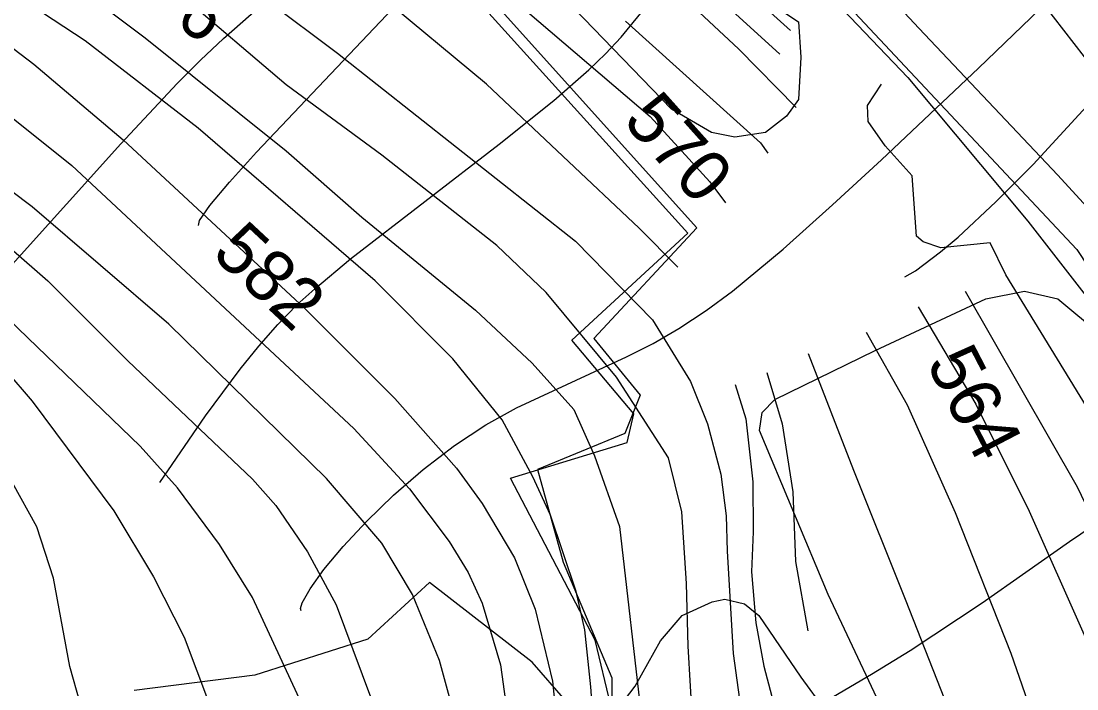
# Model space of a CAD drawing. Extents: x -709584 to -702006, y -1161789 to -1157496.
# Drawn here: x -708051.5 to -707846, y -1159059.7 to -1158929.8 of the extents above; entities that cross this region are included whole.
import ezdxf

# ---------------------------------------------------------------- set-up
doc = ezdxf.new("R2010")
doc.units = 0
for name, color, linetype in [('102_obvod PÚ', 7, 'Continuous'), ('110_silnice II. třídy a III. třídy', 7, 'Continuous'), ('120_vrstevnice hlavní', 7, 'Continuous'), ('121_vrstevnice hlavní_popis', 7, 'Continuous'), ('122_vrstevnice základní', 7, 'Continuous'), ('408_BPEJ_linie', 7, 'Continuous'), ('411_akumulovaný odtok', 7, 'Continuous'), ('419_LPIS PB', 7, 'Continuous')]:
    doc.layers.add(name, color=color, linetype=linetype)

msp = doc.modelspace()

# ---------------------------------------------------------------- linework, layer by layer
at = {"layer": '102_obvod PÚ'}
msp.add_lwpolyline([(-707886.77, -1159258.66), (-707894.98, -1159242.32), (-707900.9, -1159241.82), (-707948.43, -1159182.66), (-707977.59, -1159154.21), (-707998.52, -1159114.69), (-708005.08, -1159110.48), (-708014.36, -1159087.93), (-708025.14, -1159080.58), (-708030.74, -1159061.67), (-707946.25, -1159064.74), (-707936.69, -1159062.88), (-707939.76, -1159050.18), (-707956.24, -1159018.71), (-707933.55, -1159011.72), (-707932.26, -1159006.15), (-707944.32, -1158991.81), (-707921.75, -1158971.03), (-707999.13, -1158885.41)], dxfattribs=at)
at = {"layer": '110_silnice II. třídy a III. třídy'}
msp.add_lwpolyline([(-707891.2, -1158926.02), (-707845.98, -1158974.16), (-707817.26, -1159017.7), (-707796.68, -1159073.19), (-707758.86, -1159190.4), (-707734.44, -1159300.73), (-707726.3, -1159328.96), (-707710.98, -1159361.01), (-707689.44, -1159398.33), (-707672.68, -1159420.33), (-707591.22, -1159519.21), (-707503.14, -1159616.33), (-707475.85, -1159642.64), (-707378.49, -1159735.32), (-707320.09, -1159789.38), (-707255.46, -1159826.22), (-707200.25, -1159861.16), (-707169.1, -1159885.49), (-707119.45, -1159925.38), (-707100.71, -1159937.16)], dxfattribs=at)
at = {"layer": '120_vrstevnice hlavní'}
for points in [[(-707848.73, -1159253.97), (-707863.68, -1159239.08), (-707884.91, -1159211.8), (-707905.93, -1159176.45), (-707917.51, -1159154.82), (-707926.81, -1159134.44), (-707932.34, -1159117.65), (-707935.66, -1159100.46), (-707939.49, -1159074.58), (-707940.61, -1159059.3), (-707941.75, -1159048.16), (-707943.46, -1159040.73), (-707948.46, -1159025.87), (-707951.89, -1159018.44), (-707957.89, -1159007.3), (-707967.47, -1158995.44), (-707982.61, -1158980.3), (-708017.04, -1158950.58), (-708039.04, -1158933.58), (-708068.19, -1158914.44)], [(-707960.47, -1158921.44), (-707929.04, -1158948.3), (-707917.46, -1158961.01), (-707914.36, -1158965.09)], [(-707859.8, -1158979.14), (-707862.84, -1158972.89), (-707872.46, -1158973.87), (-707875.89, -1158972.73), (-707877.18, -1158971.58), (-707878.03, -1158959.87), (-707883.32, -1158954.01), (-707886.6, -1158949.3), (-707886.75, -1158946.16), (-707884.03, -1158942.01)], [(-707674.29, -1159261.8), (-707677.87, -1159232.35), (-707682.54, -1159215.05), (-707691.03, -1159193.35), (-707697.97, -1159174.23), (-707707.61, -1159155.78), (-707716.48, -1159146.83), (-707722.87, -1159141.85), (-707730.12, -1159137.73), (-707739.27, -1159133.61), (-707758.43, -1159123.31), (-707768.96, -1159115.58), (-707776.73, -1159107.32), (-707794.94, -1159070.03), (-707799.98, -1159071.07), (-707806.9, -1159064.2), (-707814.95, -1159052.25), (-707826.02, -1159032.96), (-707844.09, -1159004.73), (-707859.8, -1158979.14)], [(-707842.05, -1159330.03), (-707850.89, -1159310.21), (-707856.39, -1159300.65), (-707860.67, -1159294.5), (-707886.32, -1159268.74), (-707899.75, -1159253.46), (-707914.89, -1159231.31), (-707935.61, -1159197.02), (-707953.75, -1159168.74), (-707963.18, -1159151.59), (-707971.32, -1159134.45), (-707976.61, -1159120.74), (-707991.47, -1159076.16), (-707996.9, -1159062.45), (-708006.47, -1159041.87), (-708012.9, -1159031.59), (-708021.04, -1159020.59), (-708028.33, -1159012.44), (-708057.61, -1158984.3)], [(-707906.32, -1158998.12), (-707903.38, -1159008.08), (-707901.29, -1159021.32), (-707900.74, -1159034.9), (-707898.38, -1159048.4)]]:
    msp.add_lwpolyline(points, dxfattribs=at)
at = {"layer": '122_vrstevnice základní'}
for points in [[(-708011.21, -1158816.8), (-707995.64, -1158829.05), (-707976.64, -1158843.5), (-707963.33, -1158856.4), (-707942.59, -1158877.42), (-707905.48, -1158912.87), (-707878.88, -1158940.73), (-707855.53, -1158968.71)], [(-707976.93, -1158863.85), (-707901.72, -1158931.57)], [(-707936.81, -1158906.07), (-707903.81, -1158936.17)], [(-707900.61, -1158946.58), (-707911.89, -1158935.16), (-707934.75, -1158913.73)], [(-708017.33, -1158915.44), (-707989.9, -1158936.01), (-707943.61, -1158972.58), (-707928.61, -1158987.87), (-707921.2, -1158999.9), (-707917.92, -1159008.14), (-707915.32, -1159017.92), (-707914.27, -1159025.99), (-707914.09, -1159032.86), (-707912.89, -1159052.82), (-707910.97, -1159066.9), (-707906.21, -1159090.56), (-707901.54, -1159102.92), (-707890.72, -1159127.26), (-707881.58, -1159143.89), (-707870.06, -1159160.94), (-707858.35, -1159177.06), (-707852.34, -1159185.63)], [(-707662.93, -1159195.81), (-707670.93, -1159164.59), (-707677.53, -1159147.94), (-707687.22, -1159132.43), (-707699.69, -1159115.21), (-707711.62, -1159102.46), (-707724.6, -1159086.45), (-707734.03, -1159076.45), (-707752.03, -1159051.3), (-707772.46, -1159025.87), (-707793.74, -1159001.87), (-707807.03, -1158988.16), (-707815.6, -1158977.87), (-707840.46, -1158941.87), (-707860.6, -1158915.87)], [(-708042.18, -1158921.87), (-708027.33, -1158933.01), (-707999.9, -1158955.01), (-707985.18, -1158967.87), (-707963.04, -1158986.01), (-707952.04, -1158996.3), (-707943.89, -1159005.3), (-707939.87, -1159014.34), (-707935.04, -1159028.05), (-707930.67, -1159065.95), (-707929.33, -1159081), (-707926.38, -1159096.77), (-707921.37, -1159112.72), (-707913.95, -1159132.26), (-707898.64, -1159162.73), (-707882.13, -1159193.75), (-707869.39, -1159214.3), (-707855.28, -1159232.28), (-707843.15, -1159247.3)], [(-707833.26, -1159239.13), (-707840.08, -1159230.91), (-707851.96, -1159214.97), (-707871.68, -1159187.3), (-707882.53, -1159169.82), (-707893.61, -1159149.57), (-707904.3, -1159127.97), (-707913.2, -1159106.04), (-707918.05, -1159086.14), (-707920.74, -1159066.95), (-707921.64, -1159051.33), (-707922.01, -1159039.15), (-707922.89, -1159025.24), (-707925.46, -1159014.73), (-707935.61, -1158999.02), (-707949.32, -1158982.58), (-707958.89, -1158973.44), (-707981.32, -1158955.87), (-707999.9, -1158942.16), (-708020.33, -1158924.73)], [(-707923.65, -1158977.66), (-707931.18, -1158970.01), (-707960.89, -1158942.01), (-707981.9, -1158924.58)], [(-707933.86, -1158929.76), (-707907.61, -1158953.44), (-707906.18, -1158955.44)], [(-708055.61, -1158933.15), (-708049.04, -1158938.15), (-708031.61, -1158952.87), (-707996.32, -1158985.58), (-707978.75, -1159003.16), (-707966.75, -1159016.73), (-707961.75, -1159023.59), (-707955.46, -1159034.16), (-707951.46, -1159044.16), (-707948.04, -1159058.16), (-707945.61, -1159082.16), (-707942.67, -1159105.07), (-707940.4, -1159120.83), (-707935.05, -1159137.78), (-707913.05, -1159179.33), (-707890.84, -1159215.71), (-707876.4, -1159235.89), (-707862.19, -1159252.63), (-707850, -1159263.57)], [(-708062.19, -1158941.44), (-708041.61, -1158957.87), (-707986.75, -1159009.02), (-707975.9, -1159020.73), (-707968.18, -1159031.02), (-707964.47, -1159037.02), (-707961.75, -1159043.02), (-707958.18, -1159055.02), (-707953.75, -1159087.02), (-707951.69, -1159105.82), (-707949.08, -1159122.43), (-707941.5, -1159145.71), (-707931.7, -1159163.67), (-707913.37, -1159195.09), (-707899.45, -1159217.16), (-707886.05, -1159235.55), (-707866.31, -1159258.63)], [(-707863.48, -1159270.01), (-707889.93, -1159240.68), (-707900.23, -1159228.54), (-707915, -1159205.64), (-707928.23, -1159184.1), (-707941.53, -1159159.99), (-707951.34, -1159137.42), (-707956.51, -1159122.54), (-707961.04, -1159102.73), (-707964.75, -1159084.16), (-707967.32, -1159064.16), (-707970.04, -1159054.16), (-707975.32, -1159041.3), (-707981.32, -1159031.3), (-707992.04, -1159018.73), (-708022.75, -1158988.73), (-708049.33, -1158965.87), (-708069.76, -1158950.58)], [(-708060.76, -1158967.73), (-708046.33, -1158980.3), (-708030.76, -1158995.87), (-708006.47, -1159018.87), (-708001.9, -1159024.02), (-707995.75, -1159033.02), (-707990.18, -1159043.3), (-707981.9, -1159065.59), (-707975.32, -1159089.59), (-707971.32, -1159106.73), (-707966.18, -1159122.16), (-707958.61, -1159141.02), (-707950.75, -1159158.17), (-707943.46, -1159171.88), (-707923.61, -1159203.31), (-707914.18, -1159216.88), (-707908.46, -1159226.17), (-707897.03, -1159242.17), (-707882.6, -1159258.6), (-707852.45, -1159289.7), (-707844.21, -1159301.66), (-707839.06, -1159311.23), (-707836.31, -1159317.9)], [(-707855.53, -1158968.71), (-707833.47, -1158997.05), (-707828.99, -1158994.62), (-707810.15, -1159023.11), (-707800.29, -1159036.37), (-707779.89, -1159061.51), (-707764.85, -1159077.17), (-707749.18, -1159093.11), (-707737.08, -1159104.81), (-707722.22, -1159118.06), (-707711.33, -1159127), (-707701.6, -1159137.2), (-707694.68, -1159148.23), (-707688.96, -1159159.6), (-707683.07, -1159174.07), (-707665.46, -1159239.67)], [(-707867.75, -1158982.33), (-707845.96, -1159020.36), (-707828.75, -1159056.16)], [(-707876.88, -1158985.33), (-707865.64, -1159004.25), (-707855.31, -1159025.08), (-707844.58, -1159049.17), (-707831.3, -1159082.81), (-707824.02, -1159107.25), (-707810.82, -1159132.61), (-707798.57, -1159144.98), (-707786.15, -1159154.59), (-707769.85, -1159163.36), (-707765.2, -1159162.15)], [(-707886.99, -1158990.28), (-707879.04, -1159004.38), (-707869.7, -1159025.35), (-707858.82, -1159052.74), (-707846.38, -1159088.58), (-707840.83, -1159106.99), (-707835.29, -1159122.12), (-707829.93, -1159132.95), (-707818.68, -1159151.56), (-707806.43, -1159164.96), (-707786.09, -1159180.23), (-707759.76, -1159199.37)], [(-707898.3, -1158994.45), (-707889.48, -1159017.13), (-707879.4, -1159042.22), (-707870.23, -1159065.6), (-707861.97, -1159090.81), (-707857.98, -1159107.66), (-707851.23, -1159124.68), (-707836.26, -1159150.07), (-707826.25, -1159163.98), (-707794.33, -1159201.65), (-707771.35, -1159226.36), (-707755.65, -1159245.77), (-707746.68, -1159257.27), (-707740.67, -1159256.4), (-707729.8, -1159271.34), (-707715.51, -1159298.9), (-707703.93, -1159322.1), (-707687.5, -1159342.8), (-707674.05, -1159354.64), (-707659.74, -1159365.89), (-707631.31, -1159397.03), (-707621.2, -1159409.47), (-707587.64, -1159457.53), (-707575.99, -1159476.79)], [(-708054.47, -1158997.73), (-708049.33, -1159003.73), (-708033.47, -1159025.02), (-708025.75, -1159037.87), (-708019.76, -1159049.61), (-708005.33, -1159087.88), (-707991.04, -1159119.88), (-707983.47, -1159133.88), (-707977.18, -1159147.88), (-707954.75, -1159185.88), (-707928.75, -1159223.88), (-707916.32, -1159241.03), (-707897.6, -1159263.89), (-707880.32, -1159283.6), (-707872.18, -1159293.89), (-707864.54, -1159306.3), (-707859.39, -1159315.69), (-707853.89, -1159329.52), (-707849.83, -1159344.16)], [(-707912.52, -1159000.46), (-707910.44, -1159007.16), (-707909.04, -1159019.36), (-707909.02, -1159029.15), (-707909.34, -1159036.88), (-707908.49, -1159046.82), (-707906.92, -1159055.24), (-707903.46, -1159068.29), (-707894.51, -1159094.12), (-707889.51, -1159105.96), (-707882.26, -1159119.52), (-707874.84, -1159130.84), (-707869.33, -1159138.48)], [(-707867.58, -1159317.94), (-707874.1, -1159305.66), (-707884.32, -1159288.17), (-707890.6, -1159279.6), (-707908.18, -1159259.31), (-707946.32, -1159219.17), (-707959.32, -1159202.74), (-707968.75, -1159188.45), (-707977.9, -1159172.74), (-707984.32, -1159159.88), (-707995.04, -1159135.59), (-708003.47, -1159119.88), (-708017.18, -1159099.02), (-708026.47, -1159087.16), (-708034.47, -1159075.3), (-708040.04, -1159062.45), (-708042.04, -1159055.3), (-708045.18, -1159038.16), (-708048.47, -1159028.16), (-708053.18, -1159019.59)]]:
    msp.add_lwpolyline(points, dxfattribs=at)
at = {"layer": '408_BPEJ_linie'}
for points in [[(-707996, -1158885.5), (-707920, -1158970), (-707940, -1158991.5), (-707931, -1159002.5), (-707934, -1159010), (-707951, -1159017), (-707946, -1159035), (-707936.5, -1159057.5), (-707936.5, -1159061)], [(-707945.5, -1159062), (-707952, -1159054.5), (-707972, -1159039), (-707984, -1159050), (-708006, -1159057), (-708029.5, -1159060)]]:
    msp.add_lwpolyline(points, dxfattribs=at)
at = {"layer": '411_akumulovaný odtok'}
for points in [[(-707879.49, -1158979.5), (-707877.43, -1158978.31), (-707872.51, -1158974.65), (-707869.13, -1158971.81), (-707861.74, -1158964.95), (-707854.52, -1158957.65), (-707835.24, -1158936.7), (-707829.7, -1158931.18), (-707823.88, -1158926.07), (-707820.8, -1158923.76), (-707817.58, -1158921.68), (-707804.57, -1158914), (-707795.93, -1158907.91), (-707790.44, -1158903.46), (-707787.82, -1158901.11), (-707782.23, -1158895.54), (-707774.14, -1158887.03), (-707768.57, -1158881.85), (-707765.6, -1158879.61), (-707763, -1158877.99), (-707757.55, -1158874.95), (-707750.01, -1158870.03), (-707737.99, -1158861), (-707726.99, -1158852)], [(-708064.49, -1158989.5), (-708032.12, -1158953.66), (-708021.15, -1158941.89), (-708016.6, -1158937.34), (-708012.09, -1158933.16), (-707993.72, -1158916.95), (-707989.5, -1158912.76), (-707987.56, -1158910.58), (-707985.81, -1158908.31), (-707984.31, -1158905.92), (-707983.13, -1158903.46), (-707979.37, -1158893.04), (-707977.94, -1158890.15), (-707970.57, -1158877.46), (-707969.04, -1158874.49), (-707967.91, -1158871.82), (-707967.3, -1158869.93), (-707966.97, -1158868.42), (-707966.87, -1158867.42), (-707966.99, -1158867)], [(-708016.99, -1158969.5), (-708016.79, -1158968.56), (-708014.75, -1158965.64), (-708010.95, -1158961.11), (-708005.67, -1158955.24), (-707958.72, -1158905.7)], [(-707996.99, -1159044.5), (-707997.11, -1159044.02), (-707996.78, -1159042.95), (-707995.24, -1159040.21), (-707992.55, -1159036.47), (-707988.84, -1159032), (-707984.28, -1159027.09), (-707979.03, -1159021.98), (-707973.27, -1159016.96), (-707967.17, -1159012.3), (-707961.07, -1159008.31), (-707955.1, -1159004.97), (-707933.64, -1158995.09), (-707928.47, -1158992.45), (-707923.45, -1158989.57), (-707918.16, -1158986.06), (-707913.05, -1158982.27), (-707903.16, -1158974.11), (-707893.53, -1158965.52), (-707884.03, -1158956.72), (-707865.17, -1158938.89), (-707846.47, -1158920.88)], [(-708024.49, -1159019.5), (-708015.61, -1159006.54), (-708008.88, -1158997.5), (-708005.24, -1158993), (-708001.56, -1158988.8), (-707997.82, -1158984.98), (-707994.34, -1158981.82), (-707987.36, -1158976.02), (-707958.45, -1158953.72), (-707947.78, -1158945.19), (-707940.99, -1158939.25), (-707937.77, -1158936.14), (-707934.71, -1158932.88), (-707929.09, -1158926.08)], [(-707916.99, -1159072), (-707906.66, -1159067.84), (-707900.39, -1159064.89), (-707893.38, -1159061.16), (-707885.95, -1159056.84), (-707878.44, -1159052.19), (-707864.41, -1159042.9), (-707847.45, -1159030.99), (-707827.76, -1159017.68), (-707823.58, -1159014.67), (-707818.4, -1159010.5), (-707813.39, -1159006.07), (-707808.51, -1159001.46), (-707799, -1158991.88), (-707775.52, -1158967.4), (-707765.82, -1158957.95), (-707760.78, -1158953.44), (-707750.33, -1158945), (-707728.65, -1158929.01)]]:
    msp.add_lwpolyline(points, dxfattribs=at)
at = {"layer": '419_LPIS PB'}
for points in [[(-707923.8, -1158914.2), (-707900.21, -1158929.93), (-707899.75, -1158936.8), (-707900.21, -1158945.03), (-707902.49, -1158948.24), (-707906.61, -1158951.44), (-707912.55, -1158952.36), (-707917.13, -1158951.44), (-707924.9, -1158946.86), (-707977.95, -1158891.95)], [(-707730.73, -1159293.62), (-707744.74, -1159231.61), (-707754.77, -1159182.35), (-707758.78, -1159169), (-707772.1, -1159127.5), (-707785.6, -1159085.5), (-707805.16, -1159031.52), (-707816.67, -1159004.91), (-707832.69, -1158978.3), (-707849.71, -1158959.72), (-707876.74, -1158931.1), (-707895.26, -1158911.32)], [(-707843.5, -1159181.6), (-707880.71, -1159070.37), (-707894.38, -1159041.28), (-707907.77, -1159009.43), (-707907.27, -1159005.91), (-707904.77, -1159003.4), (-707885.25, -1158993.86), (-707863.72, -1158983.82), (-707856.21, -1158982.31), (-707849.71, -1158983.82), (-707841.2, -1158990.85)], [(-707935.3, -1159063.5), (-707931.95, -1159059.13), (-707927.06, -1159050.3), (-707922.8, -1159045.4), (-707916.97, -1159042.72), (-707914.5, -1159042.2), (-707910.7, -1159043.1), (-707907.9, -1159045.4), (-707899.7, -1159057.4), (-707895, -1159063.9)]]:
    msp.add_lwpolyline(points, dxfattribs=at)

# ---------------------------------------------------------------- texts
at = {"layer": '121_vrstevnice hlavní_popis'}
for s, rotation, p in [('576', 320.73, (-708033.44, -1158920.46)), ('570', 311.8598, (-707934.59, -1158949.3)), ('582', 316.9831, (-708014.64, -1158975.3)), ('564', 297.4337, (-707875.41, -1158996.26))]:
    msp.add_text(s, height=10, rotation=rotation, dxfattribs=at).set_placement(p)

doc.saveas('drawing.dxf')
